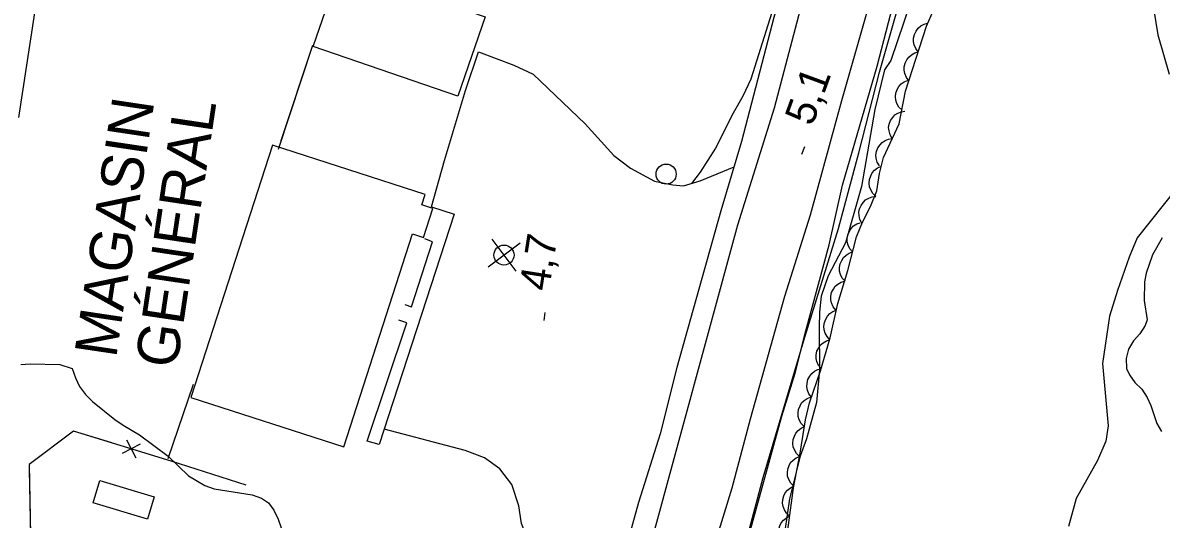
# Model space of a CAD drawing. Extents: x 282461 to 284471, y 5554090 to 5557646.
# Drawn here: x 283274.2 to 283387.5, y 5555299.8 to 5555349.2 of the extents above; entities that cross this region are included whole.
import ezdxf

# ---------------------------------------------------------------- set-up
doc = ezdxf.new("R2010")
doc.units = 0
for name, color, linetype in [('Niveau 1', 7, 'Continuous'), ('Niveau 19', 7, 'Continuous'), ('Niveau 2', 7, 'Continuous'), ('Niveau 21', 7, 'Continuous'), ('Niveau 22', 7, 'Continuous'), ('Niveau 3', 7, 'Continuous'), ('Niveau 31', 7, 'Continuous'), ('Niveau 36', 7, 'Continuous'), ('Niveau 37', 7, 'Continuous'), ('Niveau 44', 7, 'Continuous'), ('Niveau 7', 7, 'Continuous')]:
    doc.layers.add(name, color=color, linetype=linetype)

msp = doc.modelspace()

# ---------------------------------------------------------------- linework, layer by layer
at = {"layer": 'Niveau 1'}
for points in [[(283349.13, 5555351.38), (283346.67, 5555343.58), (283345.88, 5555341.89), (283344.91, 5555340.2), (283343.15, 5555336.7), (283341.62, 5555334.31), (283340.77, 5555333.19)], [(283346.62, 5555298.72), (283349.74, 5555310.05), (283351.08, 5555314.3), (283352.13, 5555318.54), (283354.47, 5555327.09), (283355.79, 5555333.02), (283359.25, 5555344.88), (283360.8, 5555350.87)]]:
    msp.add_lwpolyline(points, dxfattribs=at)
at = {"layer": 'Niveau 19'}
for points in [[(283314.87, 5555330.86), (283316.14, 5555335.47), (283318.26, 5555342.45), (283319.55, 5555346.29), (283323.06, 5555344.97), (283324.98, 5555344.06), (283330.15, 5555339.13), (283333.03, 5555335.98), (283334.67, 5555334.72), (283337.06, 5555333.41), (283338.91, 5555333.05), (283339.96, 5555332.95), (283341.62, 5555333.45), (283344.99, 5555334.86)], [(283333.54, 5555294.51), (283331.68, 5555295.11), (283328.95, 5555295.71), (283327.16, 5555296.25), (283325.24, 5555297.07), (283324.36, 5555297.98), (283323.83, 5555299.37), (283323.57, 5555301.11), (283322.85, 5555303.24), (283321.67, 5555304.8), (283320.15, 5555305.88), (283318.23, 5555306.61), (283310.14, 5555308.75)]]:
    msp.add_lwpolyline(points, dxfattribs=at)
at = {"layer": 'Niveau 2'}
for points in [[(283388.15, 5555370.61), (283386.56, 5555366.75), (283385.96, 5555364.11), (283386.03, 5555362.23), (283385.84, 5555360.04), (283386.51, 5555355.31), (283386.43, 5555352.74), (283387.21, 5555348), (283388.34, 5555344.06)], [(283363.19, 5555353.1), (283360.59, 5555345.44), (283359.98, 5555344.52), (283359.01, 5555340.55), (283357.67, 5555332.89), (283356.09, 5555327.3), (283354.38, 5555323.99), (283353.66, 5555321.97), (283353.5, 5555320.4), (283353.46, 5555318.89), (283353.51, 5555314.65), (283353.2, 5555311.4), (283352.2, 5555307.79), (283351.58, 5555306.05), (283350.53, 5555301.8), (283349.83, 5555297.04)], [(283389.01, 5555332.65), (283385.14, 5555327.79), (283384.33, 5555325.85), (283383.17, 5555322.54), (283382.38, 5555319.98), (283381.67, 5555315.29), (283382.24, 5555309.06), (283382.01, 5555307.54), (283381.2, 5555305.61), (283379.06, 5555301.84), (283378.3, 5555299.05)], [(283273.97, 5555315.18), (283274.9, 5555315.25), (283277.86, 5555315.17), (283279.09, 5555314.77), (283279.39, 5555313.85), (283279.8, 5555312.98), (283280.39, 5555312.18), (283281.1, 5555311.49), (283283.32, 5555309.72), (283284.14, 5555309.14), (283285.78, 5555308.18), (283288.65, 5555306.06), (283290.65, 5555304.11), (283292.28, 5555303.14), (283293.22, 5555302.81), (283296.99, 5555302.21), (283297.93, 5555301.87), (283298.63, 5555301.41), (283299.16, 5555300.67), (283299.58, 5555299.8), (283299.88, 5555298.93)]]:
    msp.add_lwpolyline(points, dxfattribs=at)
at = {"layer": 'Niveau 21'}
for points in [[(283343.15, 5555297.48), (283344.82, 5555302.89), (283346.64, 5555309.77), (283350.04, 5555321.98), (283352.61, 5555330.06), (283355.72, 5555341.46), (283358.57, 5555351.46), (283363.11, 5555368.4), (283365.5, 5555376.77), (283369.96, 5555393.73), (283371.4, 5555399.48), (283375.63, 5555415.07), (283377.3, 5555421.58), (283383.42, 5555443.74), (283388.94, 5555463.12), (283392.46, 5555474.87), (283402.79, 5555506.48), (283405.51, 5555513.87), (283407.52, 5555520.57), (283413.11, 5555536.65), (283414.13, 5555540), (283418.84, 5555553.93)], [(283336.52, 5555296.58), (283345.36, 5555329.07), (283349.01, 5555340.73), (283353.99, 5555359.65), (283356.95, 5555370.11), (283360.62, 5555383.54), (283367.57, 5555410.27), (283370.08, 5555419.06), (283377.96, 5555448.27), (283379.69, 5555453.91), (283380.81, 5555457.98), (283384.16, 5555469.1), (283390.82, 5555490.22), (283395.1, 5555502.68), (283399.67, 5555516.53), (283403.67, 5555529), (283406.23, 5555536.33), (283411.71, 5555552.99)], [(283344.73, 5555292.08), (283347.9, 5555303.94), (283352.03, 5555317.89), (283355.38, 5555328.71), (283357.43, 5555336.24), (283359.48, 5555344.26), (283361.21, 5555350.31), (283366.86, 5555371.37), (283368.58, 5555378.52), (283370.45, 5555386.89), (283376.58, 5555411.34), (283378.92, 5555420.12), (283381.32, 5555428.44), (283387.66, 5555451.48), (283392.52, 5555468.36), (283394.86, 5555476.04), (283398.35, 5555485.88), (283400.13, 5555492.11), (283406.04, 5555510.39), (283408.05, 5555516.97), (283412.1, 5555528.8), (283414.21, 5555534.11), (283415.8, 5555538.57), (283420.56, 5555553.08)], [(283405.35, 5555543.77), (283400.81, 5555527.66), (283393.61, 5555506.3), (283389.72, 5555495.23), (283386, 5555483.77), (283382.31, 5555471.72), (283379.8, 5555462.88), (283377.9, 5555456.71), (283376, 5555449.96), (283373.72, 5555441.52), (283371.34, 5555432.28), (283369.72, 5555426.52), (283367.84, 5555418.55), (283360.38, 5555391.33), (283354.98, 5555371), (283348.96, 5555349.72), (283345.74, 5555337.39), (283343.68, 5555330.47), (283339.28, 5555314.89), (283337.62, 5555308.27), (283335.49, 5555301.46), (283330.1, 5555282.05)], [(283273.9, 5555426.92), (283276.92, 5555421.46), (283278.11, 5555418.63), (283279.48, 5555414.95), (283280.45, 5555412), (283282.08, 5555405.43), (283282.72, 5555399.77), (283282.77, 5555395.48), (283282.6, 5555390.96), (283281.97, 5555385.27), (283280.99, 5555380.1), (283279.78, 5555374.35), (283276.13, 5555355.43), (283273.72, 5555339.76)]]:
    msp.add_lwpolyline(points, dxfattribs=at)
at = {"layer": 'Niveau 22'}
for points in [[(283314.87, 5555330.86), (283317.12, 5555330.13), (283309.64, 5555307.21), (283308.45, 5555307.55), (283312.4, 5555319.33), (283311.61, 5555319.58)], [(283312.2, 5555321.15), (283312.87, 5555320.93), (283314.97, 5555327.38), (283314.19, 5555327.67)]]:
    msp.add_lwpolyline(points, dxfattribs=at)
at = {"layer": 'Niveau 3'}
for p, q in [((283351.75, 5555336.12), (283352.03, 5555336.87)), ((283326.07, 5555319.56), (283326.19, 5555320.35))]:
    msp.add_line(p, q, dxfattribs=at)
at = {"layer": 'Niveau 31'}
for points in [[(283305.81, 5555354.72), (283320.19, 5555349.79), (283317.48, 5555341.89), (283303.09, 5555346.82), (283305.81, 5555354.72)], [(283290.9, 5555311.91), (283306.13, 5555306.99), (283312.98, 5555328.19), (283314.08, 5555327.83), (283315.01, 5555330.71), (283313.9, 5555331.06), (283314.24, 5555332.09), (283299.01, 5555337.01), (283290.9, 5555311.91)], [(283286.59, 5555299.79), (283281.15, 5555301.41), (283281.82, 5555303.63), (283287.25, 5555302.01), (283286.59, 5555299.79)]]:
    msp.add_lwpolyline(points, dxfattribs=at)
at = {"layer": 'Niveau 36'}
for p, q in [((283323.28, 5555324.46), (283320.89, 5555327.65)), ((283323.68, 5555327.25), (283320.49, 5555324.87))]:
    msp.add_line(p, q, dxfattribs=at)
for centre in [(283338.23, 5555334.13), (283322.08, 5555326.07)]:
    msp.add_circle(centre, 1, dxfattribs=at)
at = {"layer": 'Niveau 37'}
for p, q in [((283285.84, 5555307.26), (283284.07, 5555306.32)), ((283284.48, 5555307.67), (283285.42, 5555305.9))]:
    msp.add_line(p, q, dxfattribs=at)
for points in [[(283303, 5555346.93), (283299.59, 5555336.57)], [(283303, 5555346.93), (283299.87, 5555337.43)], [(283291.11, 5555313.18), (283288.59, 5555305.8)], [(283291.11, 5555313.18), (283288.59, 5555305.8)], [(283296.39, 5555303.16), (283288.94, 5555305.57), (283279.22, 5555308.54), (283274.79, 5555305.24), (283275.07, 5555291.17), (283275.65, 5555273.32), (283275.78, 5555262.08), (283276.16, 5555253.39)], [(283283.04, 5555307.37), (283279.22, 5555308.54), (283274.79, 5555305.24), (283274.8, 5555304.76)], [(283296.39, 5555303.16), (283288.94, 5555305.57), (283286.86, 5555306.2)], [(283274.8, 5555304.76), (283275, 5555294.76)]]:
    msp.add_lwpolyline(points, dxfattribs=at)
at = {"layer": 'Niveau 44'}
for points in [[(283349.43, 5555291.75), (283350.9, 5555302.9), (283351.57, 5555306.34), (283352.11, 5555309.68), (283352.49, 5555311.36), (283353.61, 5555314.55), (283354.58, 5555317.82), (283355.32, 5555321.25), (283356.32, 5555324.52), (283357.19, 5555327.88), (283357.78, 5555329.35), (283358.59, 5555330.91), (283359.21, 5555332.47), (283359.49, 5555334.2), (283359.86, 5555335.78), (283361.42, 5555339.13), (283362.06, 5555342.37), (283364.17, 5555348.86), (283364.84, 5555350.45)], [(283363.33, 5555346.29), (283363.08, 5555346.62), (283362.93, 5555347), (283362.85, 5555347.32), (283362.87, 5555347.67), (283362.96, 5555348.03), (283363.13, 5555348.37), (283363.32, 5555348.65), (283363.59, 5555348.87), (283363.92, 5555349.05), (283364.26, 5555349.15)], [(283362.4, 5555343.42), (283362.15, 5555343.75), (283362, 5555344.14), (283361.92, 5555344.46), (283361.94, 5555344.81), (283362.03, 5555345.17), (283362.2, 5555345.51), (283362.39, 5555345.78), (283362.66, 5555346), (283362.99, 5555346.19), (283363.33, 5555346.29)], [(283361.69, 5555340.51), (283361.4, 5555340.8), (283361.21, 5555341.16), (283361.09, 5555341.48), (283361.07, 5555341.83), (283361.11, 5555342.2), (283361.25, 5555342.55), (283361.39, 5555342.85), (283361.64, 5555343.1), (283361.94, 5555343.32), (283362.27, 5555343.46)], [(283360.74, 5555337.67), (283360.53, 5555338.03), (283360.43, 5555338.43), (283360.39, 5555338.76), (283360.45, 5555339.11), (283360.58, 5555339.45), (283360.8, 5555339.77), (283361.01, 5555340.02), (283361.31, 5555340.2), (283361.66, 5555340.34), (283362.01, 5555340.4)], [(283359.47, 5555334.95), (283359.26, 5555335.31), (283359.16, 5555335.7), (283359.12, 5555336.03), (283359.18, 5555336.38), (283359.31, 5555336.73), (283359.53, 5555337.04), (283359.74, 5555337.29), (283360.04, 5555337.48), (283360.39, 5555337.62), (283360.74, 5555337.67)], [(283359.12, 5555331.92), (283358.82, 5555332.21), (283358.61, 5555332.57), (283358.49, 5555332.87), (283358.45, 5555333.22), (283358.48, 5555333.59), (283358.61, 5555333.96), (283358.74, 5555334.25), (283358.98, 5555334.51), (283359.27, 5555334.74), (283359.6, 5555334.89)], [(283357.72, 5555329.24), (283357.52, 5555329.61), (283357.44, 5555330.01), (283357.42, 5555330.34), (283357.49, 5555330.68), (283357.64, 5555331.02), (283357.87, 5555331.33), (283358.09, 5555331.57), (283358.4, 5555331.74), (283358.75, 5555331.87), (283359.11, 5555331.91)], [(283356.8, 5555326.38), (283356.52, 5555326.69), (283356.36, 5555327.06), (283356.26, 5555327.38), (283356.26, 5555327.73), (283356.32, 5555328.1), (283356.48, 5555328.45), (283356.64, 5555328.73), (283356.9, 5555328.97), (283357.22, 5555329.17), (283357.56, 5555329.29)], [(283356.05, 5555323.47), (283355.77, 5555323.78), (283355.6, 5555324.15), (283355.5, 5555324.47), (283355.5, 5555324.82), (283355.56, 5555325.19), (283355.72, 5555325.54), (283355.89, 5555325.82), (283356.15, 5555326.06), (283356.46, 5555326.26), (283356.8, 5555326.38)], [(283355.12, 5555320.6), (283354.86, 5555320.93), (283354.71, 5555321.31), (283354.62, 5555321.63), (283354.64, 5555321.98), (283354.71, 5555322.34), (283354.89, 5555322.69), (283355.06, 5555322.96), (283355.34, 5555323.19), (283355.66, 5555323.37), (283356, 5555323.48)], [(283354.54, 5555317.65), (283354.25, 5555317.95), (283354.07, 5555318.31), (283353.96, 5555318.63), (283353.94, 5555318.98), (283353.99, 5555319.35), (283354.13, 5555319.7), (283354.29, 5555319.99), (283354.54, 5555320.24), (283354.84, 5555320.45), (283355.18, 5555320.59)], [(283353.67, 5555314.77), (283353.41, 5555315.09), (283353.25, 5555315.47), (283353.17, 5555315.79), (283353.18, 5555316.14), (283353.25, 5555316.5), (283353.42, 5555316.85), (283353.6, 5555317.12), (283353.87, 5555317.35), (283354.19, 5555317.54), (283354.53, 5555317.65)], [(283352.69, 5555311.92), (283352.44, 5555312.26), (283352.3, 5555312.64), (283352.23, 5555312.97), (283352.26, 5555313.32), (283352.35, 5555313.68), (283352.54, 5555314.01), (283352.73, 5555314.28), (283353.01, 5555314.5), (283353.34, 5555314.67), (283353.68, 5555314.76)], [(283351.96, 5555309.01), (283351.67, 5555309.31), (283351.49, 5555309.68), (283351.38, 5555309.99), (283351.37, 5555310.35), (283351.42, 5555310.71), (283351.57, 5555311.07), (283351.72, 5555311.36), (283351.98, 5555311.6), (283352.29, 5555311.81), (283352.62, 5555311.94)], [(283351.52, 5555306.03), (283351.21, 5555306.32), (283351.01, 5555306.67), (283350.89, 5555306.98), (283350.85, 5555307.33), (283350.88, 5555307.7), (283351, 5555308.06), (283351.14, 5555308.36), (283351.38, 5555308.62), (283351.67, 5555308.85), (283352, 5555309)], [(283350.93, 5555303.08), (283350.64, 5555303.37), (283350.45, 5555303.73), (283350.33, 5555304.05), (283350.31, 5555304.4), (283350.35, 5555304.77), (283350.48, 5555305.13), (283350.63, 5555305.42), (283350.88, 5555305.67), (283351.18, 5555305.89), (283351.51, 5555306.03)], [(283350.53, 5555300.1), (283350.22, 5555300.37), (283350, 5555300.72), (283349.87, 5555301.03), (283349.82, 5555301.38), (283349.84, 5555301.75), (283349.95, 5555302.11), (283350.08, 5555302.41), (283350.31, 5555302.68), (283350.6, 5555302.92), (283350.92, 5555303.08)], [(283350.14, 5555297.11), (283349.82, 5555297.39), (283349.61, 5555297.74), (283349.48, 5555298.04), (283349.43, 5555298.39), (283349.45, 5555298.76), (283349.56, 5555299.13), (283349.69, 5555299.43), (283349.92, 5555299.7), (283350.21, 5555299.93), (283350.53, 5555300.1)]]:
    msp.add_lwpolyline(points, dxfattribs=at)
at = {"layer": 'Niveau 7'}
msp.add_lwpolyline([(283387.63, 5555327.78), (283386.66, 5555326.09), (283386.04, 5555324.28), (283385.88, 5555323.41), (283385.84, 5555321.55), (283386.15, 5555319.63), (283385.93, 5555319.05), (283385.41, 5555318.23), (283384.78, 5555317.53), (283384.27, 5555316.71), (283384.05, 5555315.78), (283384.06, 5555314.79), (283384.36, 5555314.15), (283384.89, 5555313.4), (283385.59, 5555312.72), (283386.13, 5555311.91), (283386.49, 5555311.1), (283387.09, 5555309.3), (283387.56, 5555308.5)], dxfattribs=at)

# ---------------------------------------------------------------- texts
at = {"layer": 'Niveau 3'}
for s, rotation, p in [('5,1  ', 69.9069, (283352.78, 5555338.81)), ('4,7  ', 81.0957, (283326.55, 5555322.4))]:
    msp.add_text(s, height=3, rotation=rotation, dxfattribs=at).set_placement(p)
at = {"layer": 'Niveau 31'}
for s, p in [('MAGASIN', (283283.45, 5555315.75)), ('GÉNÉRAL', (283289.48, 5555314.68))]:
    msp.add_text(s, height=4.2, rotation=81.5139, dxfattribs=at).set_placement(p)

doc.saveas('drawing.dxf')
